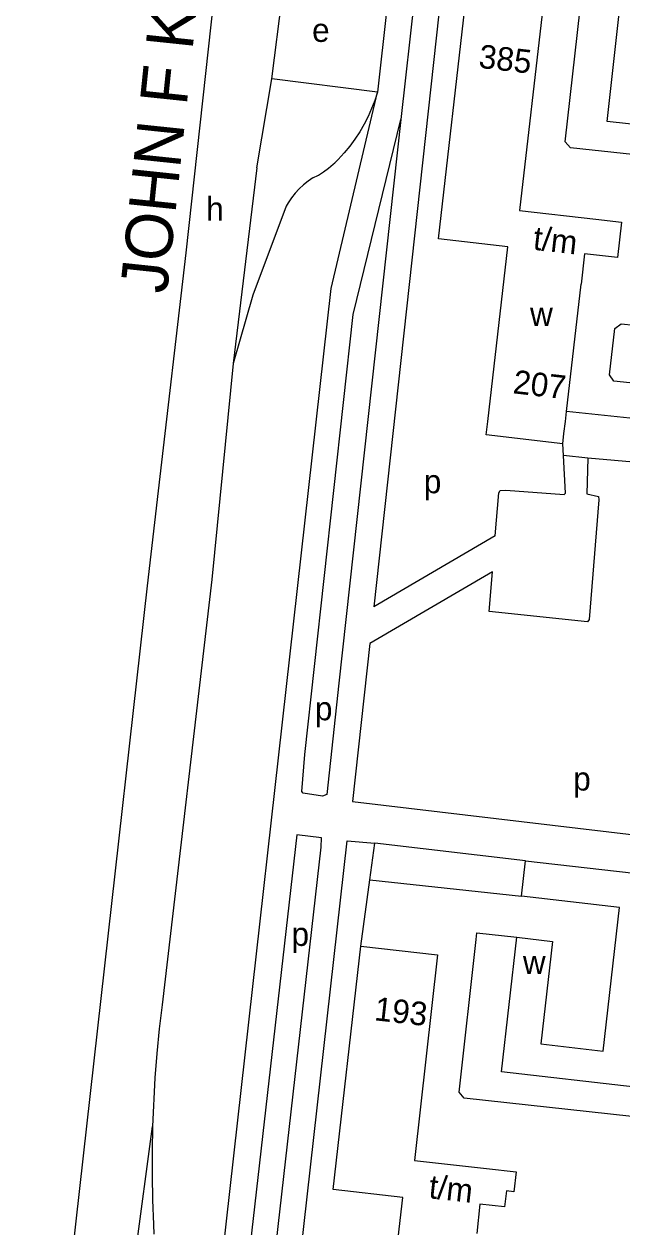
# Model space of a CAD drawing. Extents: x 161936 to 163647, y 386450 to 388633.
# Drawn here: x 162052.2 to 162153.8, y 387613.3 to 387817.5 of the extents above; entities that cross this region are included whole.
import ezdxf

# ---------------------------------------------------------------- set-up
doc = ezdxf.new("R2010")
doc.units = 0
for name, color, linetype in [('BLT_Basislijn', 7, 'Continuous'), ('BLT_Bebouwing', 7, 'Continuous'), ('BLT_Centroide', 7, 'Continuous'), ('BLT_Huisnummer_reeks', 7, 'Continuous'), ('BLT_Straatnaam_hoofdweg', 7, 'Continuous'), ('BLT_Vlakafsluiter', 7, 'Continuous')]:
    doc.layers.add(name, color=color, linetype=linetype)

msp = doc.modelspace()

# ---------------------------------------------------------------- linework, layer by layer
at = {"layer": 'BLT_Basislijn'}
for p, q in [((162087.98, 387854.23), (162079.71, 387778.65)), ((162119.61, 387831.87), (162116.25, 387801.31)), ((162094.34, 387808.2), (162096.12, 387822.38)), ((162113.85, 387820.16), (162112.26, 387805.95)), ((162091.79, 387793.11), (162094.34, 387808.2)), ((162112.26, 387805.95), (162094.34, 387808.2)), ((162104.42, 387772.59), (162112.26, 387805.95)), ((162108.12, 387768.21), (162116.25, 387801.31)), ((162096.75, 387786.56), (162091.08, 387771.46)), ((162079.71, 387778.65), (162075.05, 387738.22)), ((162181.86, 387747.72), (162144.36, 387751.74)), ((162147.96, 387743.78), (162143.85, 387744.27)), ((162075.05, 387738.22), (162073.14, 387722.13)), ((162132.27, 387730.59), (162111.62, 387718.53)), ((162131.77, 387724.51), (162110.95, 387712.34)), ((162073.14, 387722.13), (162065.3, 387652.06)), ((162084.16, 387723.19), (162075.69, 387651)), ((162110.95, 387672.2), (162111.8, 387678.41)), ((162137.4, 387675.43), (162111.8, 387678.41)), ((162109.43, 387660.96), (162110.95, 387672.2)), ((162110.95, 387672.2), (162136.71, 387669.45)), ((162065.3, 387652.06), (162052.25, 387536.8))]:
    msp.add_line(p, q, dxfattribs=at)
for points in [[(162129.22, 387840.05), (162124.98, 387840.43), (162111.62, 387718.53)], [(162173.46, 387793.42), (162145.03, 387796.5), (162144.11, 387797.49), (162147.05, 387823.63), (162147.16, 387824.69), (162153.83, 387823.94)], [(162112.26, 387805.95), (162111.8, 387804.54), (162111.27, 387803.15), (162110.67, 387801.8), (162109.99, 387800.48), (162109.25, 387799.19), (162108.43, 387797.95), (162107.55, 387796.76), (162106.61, 387795.61), (162105.61, 387794.52), (162105.01, 387793.93)], [(162116.25, 387801.31), (162105.71, 387705.58), (162103.66, 387686.68), (162102.93, 387686.41), (162099.63, 387686.89), (162099.41, 387687.17), (162099.94, 387693.46), (162108.12, 387768.21)], [(162101.3, 387791.41), (162102.23, 387791.87), (162103.12, 387792.41), (162103.96, 387793.02), (162104.75, 387793.69), (162105.01, 387793.93)], [(162101.3, 387791.41), (162100.47, 387790.85), (162099.68, 387790.22), (162098.95, 387789.54), (162098.27, 387788.8), (162097.65, 387788.01), (162097.1, 387787.17), (162096.75, 387786.56)], [(162091.07, 387454.85), (162082.57, 387557.39), (162082.17, 387574.39), (162104.42, 387772.59)], [(162091.08, 387771.46), (162087.77, 387759.87)], [(162178.79, 387754.76), (162177.95, 387754.22), (162152.37, 387756.87), (162151.66, 387757.96), (162152.55, 387765.79), (162153.65, 387766.6), (162173.5, 387764.54), (162174.62, 387764.7)], [(162087.77, 387759.87), (162084.16, 387723.19)], [(162143.85, 387744.27), (162143.74, 387746.25)], [(162132.27, 387730.59), (162132.88, 387737.93), (162133.08, 387738.28), (162134.07, 387738.38), (162143.97, 387737.63), (162144.21, 387737.84), (162143.85, 387744.27)], [(162147.96, 387743.78), (162147.82, 387737.71), (162149.81, 387737.28), (162149.85, 387736.72), (162148.2, 387716.41), (162147.95, 387716.03), (162131.2, 387717.75), (162131.77, 387724.51)], [(162157.03, 387742.99), (162147.96, 387743.78)], [(162110.95, 387712.34), (162108.01, 387685.52), (162161.12, 387679.21)], [(162105.25, 387496.02), (162105.45, 387501.6), (162104.92, 387508.14), (162104.14, 387512.62), (162101.49, 387520.14), (162094.27, 387538.16), (162092.04, 387548.82), (162091.17, 387557.2), (162091.01, 387573.59), (162091.28, 387576.9), (162102.71, 387677.76), (162102.74, 387679.32), (162098.54, 387679.85), (162086.39, 387572.96), (162086.23, 387569.7), (162086.67, 387560.82), (162091.61, 387498.55), (162095.58, 387455.59), (162095.91, 387455.11), (162096.34, 387455.08), (162098.95, 387456.02), (162100.61, 387458.53), (162102.53, 387470.38)], [(162113.15, 387575.02), (162096.92, 387588.17), (162107.1, 387678.81), (162111.8, 387678.41)], [(162155.45, 387632), (162126.96, 387635.13), (162126.12, 387636.17), (162129.02, 387662.09), (162129.15, 387663.2), (162135.93, 387662.44)], [(162075.69, 387651), (162075.2, 387646.88), (162074.8, 387642.74), (162074.47, 387638.6), (162074.06, 387630.31)], [(162074.06, 387630.31), (162073.98, 387626.15), (162073.98, 387622), (162074.05, 387617.85), (162074.21, 387613.69), (162074.29, 387612.06)]]:
    msp.add_lwpolyline(points, dxfattribs=at)
at = {"layer": 'BLT_Bebouwing'}
for p, q in [((162144.36, 387751.74), (162146.83, 387773.33)), ((162143.74, 387746.25), (162143.93, 387748)), ((162136.71, 387669.45), (162137.4, 387675.43)), ((162137.4, 387675.43), (162160.1, 387672.82))]:
    msp.add_line(p, q, dxfattribs=at)
for points in [[(162173.99, 387798.45), (162151.27, 387800.97), (162153.83, 387823.94)], [(162143.74, 387746.25), (162130.74, 387747.73), (162130.99, 387750), (162134.38, 387779.68), (162122.62, 387781.02), (162127.32, 387822.18)], [(162127.32, 387822.18), (162140.37, 387820.69), (162136.39, 387785.82), (162149.33, 387784.35)], [(162149.33, 387784.35), (162153.72, 387783.85), (162153.03, 387777.85), (162147.41, 387778.49), (162146.83, 387773.33)], [(162143.93, 387748), (162144.16, 387750), (162144.36, 387751.74)], [(162135.93, 387662.44), (162141.99, 387661.75), (162139.99, 387644.33), (162150.58, 387643.11), (162153.38, 387667.53), (162136.71, 387669.45)], [(162126.09, 387585.01), (162112.88, 387586.43), (162116.56, 387618.27), (162104.76, 387619.61), (162109.43, 387660.96)], [(162109.43, 387660.96), (162122.48, 387659.49), (162118.54, 387624.56), (162130.78, 387623.18)], [(162155.99, 387637.01), (162133.31, 387639.61), (162135.93, 387662.44)], [(162130.78, 387623.18), (162135.81, 387622.61), (162135.43, 387619.22), (162134.16, 387619.37), (162133.85, 387616.66), (162129.66, 387617.13), (162129.11, 387612.15)]]:
    msp.add_lwpolyline(points, dxfattribs=at)
at = {"layer": 'BLT_Vlakafsluiter'}
for p, q in [((162091.79, 387793.11), (162087.77, 387759.87)), ((162069.74, 387598.02), (162074.06, 387630.31))]:
    msp.add_line(p, q, dxfattribs=at)

# ---------------------------------------------------------------- texts
at = {"layer": 'BLT_Centroide'}
for s, p in [('e', (162101.16, 387814.47)), ('h', (162083.18, 387784.12)), ('w', (162138.17, 387766.25)), ('p', (162120.13, 387737.84)), ('p', (162101.64, 387699.29)), ('p', (162145.5, 387687.36)), ('p', (162097.67, 387660.98)), ('w', (162136.95, 387656.22))]:
    msp.add_text(s, height=4, dxfattribs=at).set_placement(p)
at = {"layer": 'BLT_Huisnummer_reeks'}
for s, rotation, p in [('385', 353.4899, (162129.32, 387810.09)), ('t/m', 353.4898, (162138.57, 387779.21)), ('207', 353.4915, (162135.14, 387754.82)), ('193', 353.5572, (162111.61, 387648.37)), ('t/m', 353.5543, (162120.85, 387618.18))]:
    msp.add_text(s, height=4, rotation=rotation, dxfattribs=at).set_placement(p)
at = {"layer": 'BLT_Straatnaam_hoofdweg'}
msp.add_text('JOHN F KENNEDYLAAN', height=7.9999, rotation=84.0178, dxfattribs=at).set_placement((162076.51, 387771.59))

doc.saveas('drawing.dxf')
